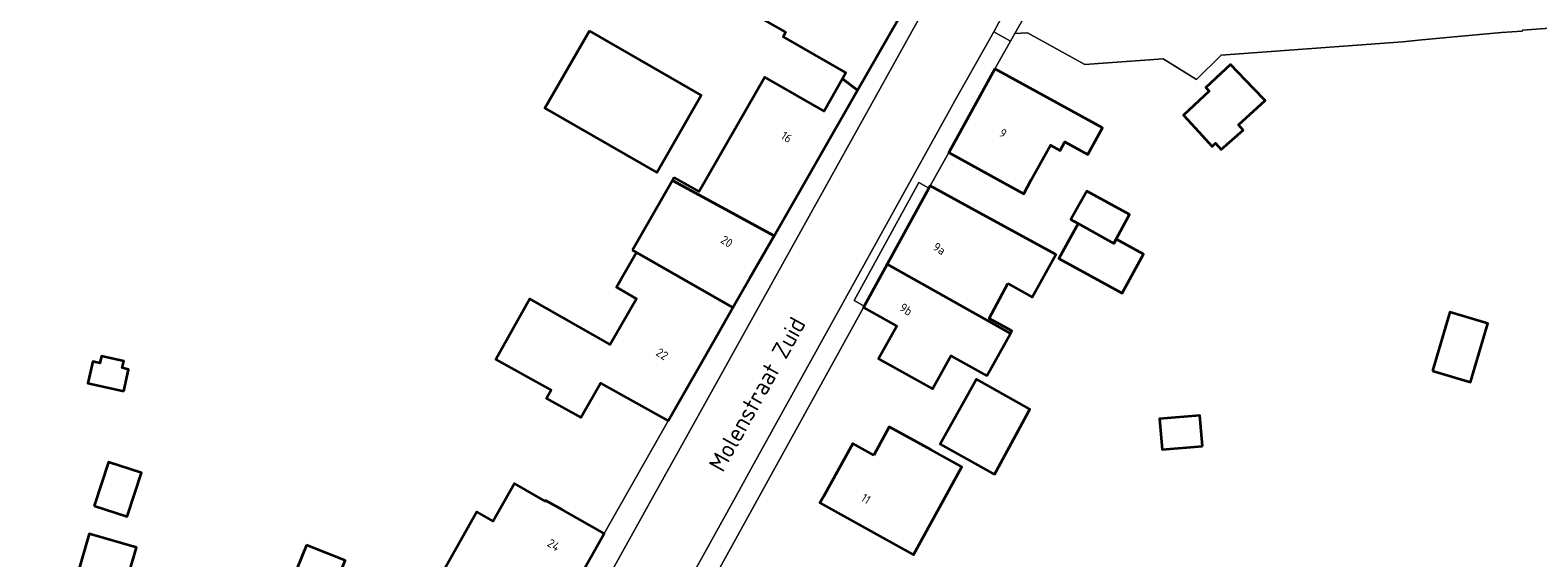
# Model space of a CAD drawing. Extents: x 184422 to 188298, y 343471 to 350189.
# Tile 403 of 513: x 186940 to 187097, y 348994 to 349049. Entities that reach past the tile are written whole.
import ezdxf
from ezdxf.enums import TextEntityAlignment as Align

# ---------------------------------------------------------------- set-up
doc = ezdxf.new("R2010")
doc.units = 0
for name, color, linetype, lineweight in [('B-WA-OG-TERREIN_ERF-GV', 252, 'Continuous', 18), ('B-WA-OG-TOPOGRAFIE-T18', 252, 'Continuous', 18), ('B-WA-VH-VERHARDING_ASFALT-GV', 252, 'Continuous', 18), ('B-WA-VH-VERHARDING_GESLOTEN-GV', 252, 'Continuous', 18), ('B-WA-VH-VERHARDING_OPEN-GV', 252, 'Continuous', 18), ('B-WA-VH-VERHARDING_TEGEL-GV', 252, 'Continuous', 18), ('B-WE-OG-BEBOUWING-GV', 250, 'Continuous', 35), ('B-WE-OG-BEBOUWING-T18', 10, 'Continuous', 18)]:
    doc.layers.add(name, color=color, linetype=linetype, lineweight=lineweight)
doc.styles.add('NLCS-ISO-M1000-T18', font='NLCS-ISO.ttf', dxfattribs={"height": 1.8})
doc.styles.add('NLCS-ISO-M500-T18', font='NLCS-ISO.ttf', dxfattribs={"height": 0.9})

msp = doc.modelspace()

# ---------------------------------------------------------------- linework, layer by layer
at = {"layer": 'B-WA-OG-TERREIN_ERF-GV', "flags": 128}
for points in [[(186982.74, 348992.159), (186986.295, 348998.463), (186988.02, 348997.49), (186990.23, 349001.41), (186993.462, 348999.587), (186993.496, 348999.648), (186995.256, 348998.656), (186999.611, 348996.2), (187006.286, 349007.98), (186999.227, 349011.936), (186997.17, 349008.316), (186993.576, 349010.305), (186994.06, 349011.18), (186988.298, 349014.388), (186991.859, 349020.743), (187000.225, 349015.952), (187002.978, 349020.757), (187000.891, 349021.952), (187001.38, 349022.805), (187002.984, 349025.607), (187002.573, 349025.843), (187006.745, 349033.128), (187006.931, 349033.453), (187009.544, 349031.956), (187016.403, 349043.934), (187022.589, 349040.392), (187024.515, 349043.755), (187024.884, 349044.399), (187018.304, 349048.168), (187018.575, 349048.642), (187011.818, 349052.511)], [(186982.74, 348992.159), (186986.295, 348998.463), (186988.02, 348997.49), (186990.23, 349001.41), (186993.462, 348999.587), (186993.496, 348999.648), (186995.256, 348998.656), (186999.611, 348996.2), (187006.286, 349007.98), (186999.227, 349011.936), (186997.17, 349008.316), (186993.576, 349010.305), (186994.06, 349011.18), (186988.298, 349014.388), (186991.859, 349020.743), (187000.225, 349015.952), (187002.978, 349020.757), (187000.891, 349021.952), (187001.38, 349022.805), (187002.984, 349025.607), (187002.573, 349025.843), (187006.745, 349033.128), (187006.931, 349033.453), (187009.544, 349031.956), (187016.403, 349043.934), (187022.589, 349040.392), (187024.515, 349043.755), (187024.884, 349044.399), (187018.304, 349048.168), (187018.575, 349048.642), (187011.818, 349052.511)], [(186982.74, 348992.159), (186986.295, 348998.463), (186988.02, 348997.49), (186990.23, 349001.41), (186993.462, 348999.587), (186993.496, 348999.648), (186995.256, 348998.656), (186999.611, 348996.2), (187006.286, 349007.98), (186999.227, 349011.936), (186997.17, 349008.316), (186993.576, 349010.305), (186994.06, 349011.18), (186988.298, 349014.388), (186991.859, 349020.743), (187000.225, 349015.952), (187002.978, 349020.757), (187000.891, 349021.952), (187001.38, 349022.805), (187002.984, 349025.607), (187002.573, 349025.843), (187006.745, 349033.128), (187006.931, 349033.453), (187009.544, 349031.956), (187016.403, 349043.934), (187022.589, 349040.392), (187024.515, 349043.755), (187024.884, 349044.399), (187018.304, 349048.168), (187018.575, 349048.642), (187011.818, 349052.511)], [(187102.197, 349049.352), (187095.562, 349048.852), (187095.538, 349048.75), (187093.387, 349048.603), (187088.444, 349048.144), (187085.063, 349047.83), (187083.032, 349047.642), (187064.097, 349046.232), (187061.511, 349043.675), (187058.028, 349045.861), (187049.828, 349045.258), (187043.858, 349048.578), (187042.539, 349048.518), (187042.085, 349047.716), (187040.443, 349044.811), (187044.815, 349042.41), (187051.685, 349038.636), (187050.151, 349035.844), (187047.762, 349037.157), (187047.272, 349036.265), (187046.25, 349036.826), (187044.249, 349033.184), (187043.456, 349031.74), (187039.998, 349033.64), (187035.616, 349036.047), (187033.669, 349032.557)], [(187102.197, 349049.352), (187095.562, 349048.852), (187095.538, 349048.75), (187093.387, 349048.603), (187088.444, 349048.144), (187085.063, 349047.83), (187083.032, 349047.642), (187064.097, 349046.232), (187061.511, 349043.675), (187058.028, 349045.861), (187049.828, 349045.258), (187043.858, 349048.578), (187042.539, 349048.518), (187042.085, 349047.716), (187040.443, 349044.811), (187044.815, 349042.41), (187051.685, 349038.636), (187050.151, 349035.844), (187047.762, 349037.157), (187047.272, 349036.265), (187046.25, 349036.826), (187044.249, 349033.184), (187043.456, 349031.74), (187039.998, 349033.64), (187035.616, 349036.047), (187033.669, 349032.557)], [(187102.197, 349049.352), (187095.562, 349048.852), (187095.538, 349048.75), (187093.387, 349048.603), (187088.444, 349048.144), (187085.063, 349047.83), (187083.032, 349047.642), (187064.097, 349046.232), (187061.511, 349043.675), (187058.028, 349045.861), (187049.828, 349045.258), (187043.858, 349048.578), (187042.539, 349048.518), (187042.085, 349047.716), (187040.443, 349044.811), (187044.815, 349042.41), (187051.685, 349038.636), (187050.151, 349035.844), (187047.762, 349037.157), (187047.272, 349036.265), (187046.25, 349036.826), (187044.249, 349033.184), (187043.456, 349031.74), (187039.998, 349033.64), (187035.616, 349036.047), (187033.669, 349032.557)], [(187033.669, 349032.557), (187038.056, 349030.157), (187046.81, 349025.368), (187044.355, 349020.93), (187041.809, 349022.339), (187039.846, 349018.699), (187042.213, 349017.389), (187042.06, 349017.113), (187039.613, 349012.69), (187035.842, 349014.777), (187033.934, 349011.33), (187028.29, 349014.453), (187030.198, 349017.9), (187026.707, 349019.832), (187015.781, 349000), (187000.43, 348972.137), (187000, 348971.327), (186992.066, 348956.381), (186992.003, 348956.262)], [(187033.669, 349032.557), (187038.056, 349030.157), (187046.81, 349025.368), (187044.355, 349020.93), (187041.809, 349022.339), (187039.846, 349018.699), (187042.213, 349017.389), (187042.06, 349017.113), (187039.613, 349012.69), (187035.842, 349014.777), (187033.934, 349011.33), (187028.29, 349014.453), (187030.198, 349017.9), (187026.707, 349019.832), (187015.781, 349000), (187000.43, 348972.137), (187000, 348971.327), (186992.066, 348956.381), (186992.003, 348956.262)], [(187033.669, 349032.557), (187038.056, 349030.157), (187046.81, 349025.368), (187044.355, 349020.93), (187041.809, 349022.339), (187039.846, 349018.699), (187042.213, 349017.389), (187042.06, 349017.113), (187039.613, 349012.69), (187035.842, 349014.777), (187033.934, 349011.33), (187028.29, 349014.453), (187030.198, 349017.9), (187026.707, 349019.832), (187015.781, 349000), (187000.43, 348972.137), (187000, 348971.327), (186992.066, 348956.381), (186992.003, 348956.262)]]:
    msp.add_lwpolyline(points, dxfattribs=at)
for points in [[(186993.413, 349040.688), (186998.064, 349048.781), (187009.759, 349042.061), (187005.109, 349033.968)], [(186993.413, 349040.688), (186998.064, 349048.781), (187009.759, 349042.061), (187005.109, 349033.968)], [(186993.413, 349040.688), (186998.064, 349048.781), (187009.759, 349042.061), (187005.109, 349033.968)], [(187062.498, 349042.838), (187065.06, 349045.268), (187067.454, 349042.743), (187068.678, 349041.484), (187065.912, 349038.947), (187066.388, 349038.399), (187064.08, 349036.37), (187063.487, 349037.015), (187063.151, 349036.683), (187061.755, 349038.229), (187060.142, 349039.945), (187062.838, 349042.479)], [(187062.498, 349042.838), (187065.06, 349045.268), (187067.454, 349042.743), (187068.678, 349041.484), (187065.912, 349038.947), (187066.388, 349038.399), (187064.08, 349036.37), (187063.487, 349037.015), (187063.151, 349036.683), (187061.755, 349038.229), (187060.142, 349039.945), (187062.838, 349042.479)], [(187062.498, 349042.838), (187065.06, 349045.268), (187067.454, 349042.743), (187068.678, 349041.484), (187065.912, 349038.947), (187066.388, 349038.399), (187064.08, 349036.37), (187063.487, 349037.015), (187063.151, 349036.683), (187061.755, 349038.229), (187060.142, 349039.945), (187062.838, 349042.479)], [(187033.546, 349032.332), (187032.507, 349032.906), (187025.755, 349020.551), (187026.79, 349019.982), (187029.189, 349024.368)], [(187033.546, 349032.332), (187032.507, 349032.906), (187025.755, 349020.551), (187026.79, 349019.982), (187029.189, 349024.368)], [(187033.546, 349032.332), (187032.507, 349032.906), (187025.755, 349020.551), (187026.79, 349019.982), (187029.189, 349024.368)], [(187053.115, 349027.001), (187055.974, 349025.43), (187053.732, 349021.349), (187047.134, 349024.973), (187049.137, 349028.62), (187048.391, 349029.03), (187049.184, 349030.474), (187050.035, 349032.024), (187054.52, 349029.56)], [(187053.115, 349027.001), (187055.974, 349025.43), (187053.732, 349021.349), (187047.134, 349024.973), (187049.137, 349028.62), (187048.391, 349029.03), (187049.184, 349030.474), (187050.035, 349032.024), (187054.52, 349029.56)], [(187053.115, 349027.001), (187055.974, 349025.43), (187053.732, 349021.349), (187047.134, 349024.973), (187049.137, 349028.62), (187048.391, 349029.03), (187049.184, 349030.474), (187050.035, 349032.024), (187054.52, 349029.56)], [(187044.09, 349009.204), (187043.976, 349008.991), (187040.418, 349002.357), (187038.979, 349003.164), (187034.722, 349005.554), (187037.478, 349010.463), (187038.525, 349012.328)], [(187044.09, 349009.204), (187043.976, 349008.991), (187040.418, 349002.357), (187038.979, 349003.164), (187034.722, 349005.554), (187037.478, 349010.463), (187038.525, 349012.328)], [(187044.09, 349009.204), (187043.976, 349008.991), (187040.418, 349002.357), (187038.979, 349003.164), (187034.722, 349005.554), (187037.478, 349010.463), (187038.525, 349012.328)], [(187022.489, 349000), (187025.582, 349005.597), (187027.788, 349004.387), (187029.408, 349007.342), (187033.792, 349004.937), (187036.992, 349003.182), (187031.941, 348993.974), (187026.525, 348996.967), (187022.149, 348999.385)], [(187022.489, 349000), (187025.582, 349005.597), (187027.788, 349004.387), (187029.408, 349007.342), (187033.792, 349004.937), (187036.992, 349003.182), (187031.941, 348993.974), (187026.525, 348996.967), (187022.149, 348999.385)], [(187022.489, 349000), (187025.582, 349005.597), (187027.788, 349004.387), (187029.408, 349007.342), (187033.792, 349004.937), (187036.992, 349003.182), (187031.941, 348993.974), (187026.525, 348996.967), (187022.149, 348999.385)], [(186946.317, 348999.098), (186947.815, 349003.666), (186951.256, 349002.538), (186949.757, 348997.969)], [(186946.317, 348999.098), (186947.815, 349003.666), (186951.256, 349002.538), (186949.757, 348997.969)], [(186946.317, 348999.098), (186947.815, 349003.666), (186951.256, 349002.538), (186949.757, 348997.969)], [(186941.716, 348974.853), (186939.797, 348975.406), (186945.78, 348996.159), (186950.733, 348994.731), (186949.911, 348991.881), (186948.839, 348992.191), (186948.076, 348989.545), (186948.516, 348989.418), (186944.426, 348975.231), (186948.727, 348973.991), (186947.717, 348970.486), (186946.332, 348965.682), (186939.629, 348967.614), (186941.014, 348972.418)], [(186941.716, 348974.853), (186939.797, 348975.406), (186945.78, 348996.159), (186950.733, 348994.731), (186949.911, 348991.881), (186948.839, 348992.191), (186948.076, 348989.545), (186948.516, 348989.418), (186944.426, 348975.231), (186948.727, 348973.991), (186947.717, 348970.486), (186946.332, 348965.682), (186939.629, 348967.614), (186941.014, 348972.418)], [(186941.716, 348974.853), (186939.797, 348975.406), (186945.78, 348996.159), (186950.733, 348994.731), (186949.911, 348991.881), (186948.839, 348992.191), (186948.076, 348989.545), (186948.516, 348989.418), (186944.426, 348975.231), (186948.727, 348973.991), (186947.717, 348970.486), (186946.332, 348965.682), (186939.629, 348967.614), (186941.014, 348972.418)]]:
    msp.add_lwpolyline(points, close=True, dxfattribs=at)
at = {"layer": 'B-WA-VH-VERHARDING_ASFALT-GV', "flags": 128}
msp.add_lwpolyline([(187045.139, 349053.121), (187042.539, 349048.518), (187043.858, 349048.578), (187049.828, 349045.258), (187058.028, 349045.861), (187061.511, 349043.675), (187064.097, 349046.232), (187083.032, 349047.642), (187085.063, 349047.83), (187088.444, 349048.144), (187093.387, 349048.603), (187095.538, 349048.75), (187095.562, 349048.852), (187102.197, 349049.352)], dxfattribs=at)
msp.add_lwpolyline([(187045.139, 349053.121), (187042.539, 349048.518), (187043.858, 349048.578), (187049.828, 349045.258), (187058.028, 349045.861), (187061.511, 349043.675), (187064.097, 349046.232), (187083.032, 349047.642), (187085.063, 349047.83), (187088.444, 349048.144), (187093.387, 349048.603), (187095.538, 349048.75), (187095.562, 349048.852), (187102.197, 349049.352)], dxfattribs=at)
msp.add_lwpolyline([(187045.139, 349053.121), (187042.539, 349048.518), (187043.858, 349048.578), (187049.828, 349045.258), (187058.028, 349045.861), (187061.511, 349043.675), (187064.097, 349046.232), (187083.032, 349047.642), (187085.063, 349047.83), (187088.444, 349048.144), (187093.387, 349048.603), (187095.538, 349048.75), (187095.562, 349048.852), (187102.197, 349049.352)], dxfattribs=at)
at = {"layer": 'B-WA-VH-VERHARDING_GESLOTEN-GV', "flags": 128}
msp.add_lwpolyline([(187034.868, 349054.324), (187008.559, 349006.925), (187004.715, 349000), (187000, 348991.507), (186994.326, 348981.286), (186984.314, 348963.648), (186991.327, 348959.905), (187000, 348975.881), (187001.06, 348977.834), (187013.327, 349000), (187015.122, 349003.244), (187036.447, 349041.756), (187040.317, 349048.678), (187041.388, 349050.632), (187040.987, 349050.379)], dxfattribs=at)
msp.add_lwpolyline([(187034.868, 349054.324), (187008.559, 349006.925), (187004.715, 349000), (187000, 348991.507), (186994.326, 348981.286), (186984.314, 348963.648), (186991.327, 348959.905), (187000, 348975.881), (187001.06, 348977.834), (187013.327, 349000), (187015.122, 349003.244), (187036.447, 349041.756), (187040.317, 349048.678), (187041.388, 349050.632), (187040.987, 349050.379)], dxfattribs=at)
msp.add_lwpolyline([(187034.868, 349054.324), (187008.559, 349006.925), (187004.715, 349000), (187000, 348991.507), (186994.326, 348981.286), (186984.314, 348963.648), (186991.327, 348959.905), (187000, 348975.881), (187001.06, 348977.834), (187013.327, 349000), (187015.122, 349003.244), (187036.447, 349041.756), (187040.317, 349048.678), (187041.388, 349050.632), (187040.987, 349050.379)], dxfattribs=at)
at = {"layer": 'B-WA-VH-VERHARDING_OPEN-GV', "flags": 128}
msp.add_lwpolyline([(187040.317, 349048.678), (187042.085, 349047.716), (187042.539, 349048.518), (187045.139, 349053.121), (187045.726, 349054.158), (187043.879, 349055.176), (187041.388, 349050.632)], close=True, dxfattribs=at)
msp.add_lwpolyline([(187040.317, 349048.678), (187042.085, 349047.716), (187042.539, 349048.518), (187045.139, 349053.121), (187045.726, 349054.158), (187043.879, 349055.176), (187041.388, 349050.632)], close=True, dxfattribs=at)
msp.add_lwpolyline([(187040.317, 349048.678), (187042.085, 349047.716), (187042.539, 349048.518), (187045.139, 349053.121), (187045.726, 349054.158), (187043.879, 349055.176), (187041.388, 349050.632)], close=True, dxfattribs=at)
at = {"layer": 'B-WA-VH-VERHARDING_TEGEL-GV', "flags": 128}
for points in [[(187017.375, 349027.344), (187014.809, 349022.863), (187013.073, 349019.832), (187011.411, 349016.93), (187006.286, 349007.98), (186999.611, 348996.2), (186995.421, 348988.77), (186991.971, 348982.725), (186988.461, 348976.507), (186980.565, 348962.766), (186983.014, 348961.359), (186984.314, 348963.648), (186994.326, 348981.286), (187000, 348991.507), (187004.715, 349000), (187008.559, 349006.925), (187034.868, 349054.324), (187033.329, 349055.205), (187031.339, 349051.731), (187026.102, 349042.585)], [(187017.375, 349027.344), (187014.809, 349022.863), (187013.073, 349019.832), (187011.411, 349016.93), (187006.286, 349007.98), (186999.611, 348996.2), (186995.421, 348988.77), (186991.971, 348982.725), (186988.461, 348976.507), (186980.565, 348962.766), (186983.014, 348961.359), (186984.314, 348963.648), (186994.326, 348981.286), (187000, 348991.507), (187004.715, 349000), (187008.559, 349006.925), (187034.868, 349054.324), (187033.329, 349055.205), (187031.339, 349051.731), (187026.102, 349042.585)], [(187017.375, 349027.344), (187014.809, 349022.863), (187013.073, 349019.832), (187011.411, 349016.93), (187006.286, 349007.98), (186999.611, 348996.2), (186995.421, 348988.77), (186991.971, 348982.725), (186988.461, 348976.507), (186980.565, 348962.766), (186983.014, 348961.359), (186984.314, 348963.648), (186994.326, 348981.286), (187000, 348991.507), (187004.715, 349000), (187008.559, 349006.925), (187034.868, 349054.324), (187033.329, 349055.205), (187031.339, 349051.731), (187026.102, 349042.585)], [(187035.616, 349036.047), (187040.433, 349044.817), (187040.443, 349044.811), (187042.085, 349047.716), (187040.317, 349048.678), (187036.447, 349041.756), (187015.122, 349003.244), (187013.327, 349000), (187001.06, 348977.834), (187000, 348975.881), (186991.327, 348959.905), (186990.008, 348957.474), (186992.066, 348956.381), (187000, 348971.327), (187000.43, 348972.137), (187015.781, 349000), (187026.707, 349019.832), (187026.79, 349019.982), (187025.755, 349020.551), (187032.507, 349032.906), (187033.546, 349032.332), (187033.669, 349032.557)], [(187035.616, 349036.047), (187040.433, 349044.817), (187040.443, 349044.811), (187042.085, 349047.716), (187040.317, 349048.678), (187036.447, 349041.756), (187015.122, 349003.244), (187013.327, 349000), (187001.06, 348977.834), (187000, 348975.881), (186991.327, 348959.905), (186990.008, 348957.474), (186992.066, 348956.381), (187000, 348971.327), (187000.43, 348972.137), (187015.781, 349000), (187026.707, 349019.832), (187026.79, 349019.982), (187025.755, 349020.551), (187032.507, 349032.906), (187033.546, 349032.332), (187033.669, 349032.557)], [(187035.616, 349036.047), (187040.433, 349044.817), (187040.443, 349044.811), (187042.085, 349047.716), (187040.317, 349048.678), (187036.447, 349041.756), (187015.122, 349003.244), (187013.327, 349000), (187001.06, 348977.834), (187000, 348975.881), (186991.327, 348959.905), (186990.008, 348957.474), (186992.066, 348956.381), (187000, 348971.327), (187000.43, 348972.137), (187015.781, 349000), (187026.707, 349019.832), (187026.79, 349019.982), (187025.755, 349020.551), (187032.507, 349032.906), (187033.546, 349032.332), (187033.669, 349032.557)]]:
    msp.add_lwpolyline(points, close=True, dxfattribs=at)
at = {"layer": 'B-WE-OG-BEBOUWING-GV', "flags": 128}
for points in [[(187019.944, 349051.078), (187013.207, 349054.936), (187011.818, 349052.511), (187018.575, 349048.642), (187018.304, 349048.168), (187024.884, 349044.399), (187024.515, 349043.755), (187026.102, 349042.585), (187031.339, 349051.731), (187022.922, 349056.4), (187020.787, 349052.55)], [(187019.944, 349051.078), (187013.207, 349054.936), (187011.818, 349052.511), (187018.575, 349048.642), (187018.304, 349048.168), (187024.884, 349044.399), (187024.515, 349043.755), (187026.102, 349042.585), (187031.339, 349051.731), (187022.922, 349056.4), (187020.787, 349052.55)], [(187019.944, 349051.078), (187013.207, 349054.936), (187011.818, 349052.511), (187018.575, 349048.642), (187018.304, 349048.168), (187024.884, 349044.399), (187024.515, 349043.755), (187026.102, 349042.585), (187031.339, 349051.731), (187022.922, 349056.4), (187020.787, 349052.55)], [(186998.064, 349048.781), (186993.413, 349040.688), (187005.109, 349033.968), (187009.759, 349042.061)], [(186998.064, 349048.781), (186993.413, 349040.688), (187005.109, 349033.968), (187009.759, 349042.061)], [(186998.064, 349048.781), (186993.413, 349040.688), (187005.109, 349033.968), (187009.759, 349042.061)], [(187067.454, 349042.743), (187065.06, 349045.268), (187062.498, 349042.838), (187062.838, 349042.479), (187060.142, 349039.945), (187061.755, 349038.229), (187063.151, 349036.683), (187063.487, 349037.015), (187064.08, 349036.37), (187066.388, 349038.399), (187065.912, 349038.947), (187068.678, 349041.484)], [(187067.454, 349042.743), (187065.06, 349045.268), (187062.498, 349042.838), (187062.838, 349042.479), (187060.142, 349039.945), (187061.755, 349038.229), (187063.151, 349036.683), (187063.487, 349037.015), (187064.08, 349036.37), (187066.388, 349038.399), (187065.912, 349038.947), (187068.678, 349041.484)], [(187067.454, 349042.743), (187065.06, 349045.268), (187062.498, 349042.838), (187062.838, 349042.479), (187060.142, 349039.945), (187061.755, 349038.229), (187063.151, 349036.683), (187063.487, 349037.015), (187064.08, 349036.37), (187066.388, 349038.399), (187065.912, 349038.947), (187068.678, 349041.484)], [(187006.931, 349033.453), (187006.745, 349033.128), (187017.375, 349027.344), (187026.102, 349042.585), (187024.515, 349043.755), (187022.589, 349040.392), (187016.403, 349043.934), (187009.544, 349031.956)], [(187006.931, 349033.453), (187006.745, 349033.128), (187017.375, 349027.344), (187026.102, 349042.585), (187024.515, 349043.755), (187022.589, 349040.392), (187016.403, 349043.934), (187009.544, 349031.956)], [(187006.931, 349033.453), (187006.745, 349033.128), (187017.375, 349027.344), (187026.102, 349042.585), (187024.515, 349043.755), (187022.589, 349040.392), (187016.403, 349043.934), (187009.544, 349031.956)], [(187040.433, 349044.817), (187035.616, 349036.047), (187039.998, 349033.64), (187043.456, 349031.74), (187044.249, 349033.184), (187046.25, 349036.826), (187047.272, 349036.265), (187047.762, 349037.157), (187050.151, 349035.844), (187051.685, 349038.636), (187044.815, 349042.41), (187040.443, 349044.811)], [(187040.433, 349044.817), (187035.616, 349036.047), (187039.998, 349033.64), (187043.456, 349031.74), (187044.249, 349033.184), (187046.25, 349036.826), (187047.272, 349036.265), (187047.762, 349037.157), (187050.151, 349035.844), (187051.685, 349038.636), (187044.815, 349042.41), (187040.443, 349044.811)], [(187040.433, 349044.817), (187035.616, 349036.047), (187039.998, 349033.64), (187043.456, 349031.74), (187044.249, 349033.184), (187046.25, 349036.826), (187047.272, 349036.265), (187047.762, 349037.157), (187050.151, 349035.844), (187051.685, 349038.636), (187044.815, 349042.41), (187040.443, 349044.811)], [(187002.573, 349025.843), (187002.984, 349025.607), (187013.073, 349019.832), (187014.809, 349022.863), (187017.375, 349027.344), (187006.745, 349033.128)], [(187002.573, 349025.843), (187002.984, 349025.607), (187013.073, 349019.832), (187014.809, 349022.863), (187017.375, 349027.344), (187006.745, 349033.128)], [(187002.573, 349025.843), (187002.984, 349025.607), (187013.073, 349019.832), (187014.809, 349022.863), (187017.375, 349027.344), (187006.745, 349033.128)], [(187041.809, 349022.339), (187044.355, 349020.93), (187046.81, 349025.368), (187038.056, 349030.157), (187033.669, 349032.557), (187033.546, 349032.332), (187029.189, 349024.368), (187042.06, 349017.113), (187042.213, 349017.389), (187039.846, 349018.699)], [(187041.809, 349022.339), (187044.355, 349020.93), (187046.81, 349025.368), (187038.056, 349030.157), (187033.669, 349032.557), (187033.546, 349032.332), (187029.189, 349024.368), (187042.06, 349017.113), (187042.213, 349017.389), (187039.846, 349018.699)], [(187041.809, 349022.339), (187044.355, 349020.93), (187046.81, 349025.368), (187038.056, 349030.157), (187033.669, 349032.557), (187033.546, 349032.332), (187029.189, 349024.368), (187042.06, 349017.113), (187042.213, 349017.389), (187039.846, 349018.699)], [(187049.137, 349028.62), (187052.864, 349026.544), (187053.115, 349027.001), (187054.52, 349029.56), (187050.035, 349032.024), (187049.184, 349030.474), (187048.391, 349029.03)], [(187049.137, 349028.62), (187052.864, 349026.544), (187053.115, 349027.001), (187054.52, 349029.56), (187050.035, 349032.024), (187049.184, 349030.474), (187048.391, 349029.03)], [(187049.137, 349028.62), (187052.864, 349026.544), (187053.115, 349027.001), (187054.52, 349029.56), (187050.035, 349032.024), (187049.184, 349030.474), (187048.391, 349029.03)], [(187052.864, 349026.544), (187049.137, 349028.62), (187047.134, 349024.973), (187053.732, 349021.349), (187055.974, 349025.43), (187053.115, 349027.001)], [(187052.864, 349026.544), (187049.137, 349028.62), (187047.134, 349024.973), (187053.732, 349021.349), (187055.974, 349025.43), (187053.115, 349027.001)], [(187052.864, 349026.544), (187049.137, 349028.62), (187047.134, 349024.973), (187053.732, 349021.349), (187055.974, 349025.43), (187053.115, 349027.001)], [(187006.286, 349007.98), (187011.411, 349016.93), (187013.073, 349019.832), (187002.984, 349025.607), (187001.38, 349022.805), (187000.891, 349021.952), (187002.978, 349020.757), (187000.225, 349015.952), (186991.859, 349020.743), (186988.298, 349014.388), (186994.06, 349011.18), (186993.576, 349010.305), (186997.17, 349008.316), (186999.227, 349011.936)], [(187006.286, 349007.98), (187011.411, 349016.93), (187013.073, 349019.832), (187002.984, 349025.607), (187001.38, 349022.805), (187000.891, 349021.952), (187002.978, 349020.757), (187000.225, 349015.952), (186991.859, 349020.743), (186988.298, 349014.388), (186994.06, 349011.18), (186993.576, 349010.305), (186997.17, 349008.316), (186999.227, 349011.936)], [(187006.286, 349007.98), (187011.411, 349016.93), (187013.073, 349019.832), (187002.984, 349025.607), (187001.38, 349022.805), (187000.891, 349021.952), (187002.978, 349020.757), (187000.225, 349015.952), (186991.859, 349020.743), (186988.298, 349014.388), (186994.06, 349011.18), (186993.576, 349010.305), (186997.17, 349008.316), (186999.227, 349011.936)], [(187039.613, 349012.69), (187042.06, 349017.113), (187029.189, 349024.368), (187026.79, 349019.982), (187026.707, 349019.832), (187030.198, 349017.9), (187028.29, 349014.453), (187033.934, 349011.33), (187035.842, 349014.777)], [(187039.613, 349012.69), (187042.06, 349017.113), (187029.189, 349024.368), (187026.79, 349019.982), (187026.707, 349019.832), (187030.198, 349017.9), (187028.29, 349014.453), (187033.934, 349011.33), (187035.842, 349014.777)], [(187039.613, 349012.69), (187042.06, 349017.113), (187029.189, 349024.368), (187026.79, 349019.982), (187026.707, 349019.832), (187030.198, 349017.9), (187028.29, 349014.453), (187033.934, 349011.33), (187035.842, 349014.777)], [(187086.185, 349013.201), (187090.158, 349012.037), (187091.954, 349018.169), (187087.982, 349019.333)], [(187086.185, 349013.201), (187090.158, 349012.037), (187091.954, 349018.169), (187087.982, 349019.333)], [(187086.185, 349013.201), (187090.158, 349012.037), (187091.954, 349018.169), (187087.982, 349019.333)], [(186949.414, 349011.081), (186949.921, 349013.362), (186949.254, 349013.51), (186949.416, 349014.237), (186947.089, 349014.755), (186946.926, 349014.023), (186946.165, 349014.192), (186945.659, 349011.917)], [(186949.414, 349011.081), (186949.921, 349013.362), (186949.254, 349013.51), (186949.416, 349014.237), (186947.089, 349014.755), (186946.926, 349014.023), (186946.165, 349014.192), (186945.659, 349011.917)], [(186949.414, 349011.081), (186949.921, 349013.362), (186949.254, 349013.51), (186949.416, 349014.237), (186947.089, 349014.755), (186946.926, 349014.023), (186946.165, 349014.192), (186945.659, 349011.917)], [(187040.418, 349002.357), (187043.976, 349008.991), (187044.09, 349009.204), (187038.525, 349012.328), (187037.478, 349010.463), (187034.722, 349005.554), (187038.979, 349003.164)], [(187040.418, 349002.357), (187043.976, 349008.991), (187044.09, 349009.204), (187038.525, 349012.328), (187037.478, 349010.463), (187034.722, 349005.554), (187038.979, 349003.164)], [(187040.418, 349002.357), (187043.976, 349008.991), (187044.09, 349009.204), (187038.525, 349012.328), (187037.478, 349010.463), (187034.722, 349005.554), (187038.979, 349003.164)], [(187027.788, 349004.387), (187025.582, 349005.597), (187022.489, 349000), (187022.149, 348999.385), (187026.525, 348996.967), (187031.941, 348993.974), (187036.992, 349003.182), (187033.792, 349004.937), (187029.408, 349007.342)], [(187027.788, 349004.387), (187025.582, 349005.597), (187022.489, 349000), (187022.149, 348999.385), (187026.525, 348996.967), (187031.941, 348993.974), (187036.992, 349003.182), (187033.792, 349004.937), (187029.408, 349007.342)], [(187027.788, 349004.387), (187025.582, 349005.597), (187022.489, 349000), (187022.149, 348999.385), (187026.525, 348996.967), (187031.941, 348993.974), (187036.992, 349003.182), (187033.792, 349004.937), (187029.408, 349007.342)], [(187062.151, 349005.325), (187061.875, 349008.535), (187057.658, 349008.172), (187057.935, 349004.962)], [(187062.151, 349005.325), (187061.875, 349008.535), (187057.658, 349008.172), (187057.935, 349004.962)], [(187062.151, 349005.325), (187061.875, 349008.535), (187057.658, 349008.172), (187057.935, 349004.962)], [(186946.317, 348999.098), (186949.757, 348997.969), (186951.256, 349002.538), (186947.815, 349003.666)], [(186946.317, 348999.098), (186949.757, 348997.969), (186951.256, 349002.538), (186947.815, 349003.666)], [(186946.317, 348999.098), (186949.757, 348997.969), (186951.256, 349002.538), (186947.815, 349003.666)], [(186982.74, 348992.159), (186982.557, 348991.834), (186986.897, 348989.33), (186986.961, 348989.442), (186987.945, 348988.887), (186989.698, 348991.997), (186995.421, 348988.77), (186999.611, 348996.2), (186995.256, 348998.656), (186993.496, 348999.648), (186993.462, 348999.587), (186990.23, 349001.41), (186988.02, 348997.49), (186986.295, 348998.463)], [(186982.74, 348992.159), (186982.557, 348991.834), (186986.897, 348989.33), (186986.961, 348989.442), (186987.945, 348988.887), (186989.698, 348991.997), (186995.421, 348988.77), (186999.611, 348996.2), (186995.256, 348998.656), (186993.496, 348999.648), (186993.462, 348999.587), (186990.23, 349001.41), (186988.02, 348997.49), (186986.295, 348998.463)], [(186982.74, 348992.159), (186982.557, 348991.834), (186986.897, 348989.33), (186986.961, 348989.442), (186987.945, 348988.887), (186989.698, 348991.997), (186995.421, 348988.77), (186999.611, 348996.2), (186995.256, 348998.656), (186993.496, 348999.648), (186993.462, 348999.587), (186990.23, 349001.41), (186988.02, 348997.49), (186986.295, 348998.463)], [(186941.716, 348974.853), (186941.014, 348972.418), (186939.629, 348967.614), (186946.332, 348965.682), (186947.717, 348970.486), (186948.727, 348973.991), (186944.426, 348975.231), (186948.516, 348989.418), (186948.076, 348989.545), (186948.839, 348992.191), (186949.911, 348991.881), (186950.733, 348994.731), (186945.78, 348996.159), (186939.797, 348975.406)], [(186941.716, 348974.853), (186941.014, 348972.418), (186939.629, 348967.614), (186946.332, 348965.682), (186947.717, 348970.486), (186948.727, 348973.991), (186944.426, 348975.231), (186948.516, 348989.418), (186948.076, 348989.545), (186948.839, 348992.191), (186949.911, 348991.881), (186950.733, 348994.731), (186945.78, 348996.159), (186939.797, 348975.406)], [(186941.716, 348974.853), (186941.014, 348972.418), (186939.629, 348967.614), (186946.332, 348965.682), (186947.717, 348970.486), (186948.727, 348973.991), (186944.426, 348975.231), (186948.516, 348989.418), (186948.076, 348989.545), (186948.839, 348992.191), (186949.911, 348991.881), (186950.733, 348994.731), (186945.78, 348996.159), (186939.797, 348975.406)], [(186968.499, 348994.966), (186967.026, 348991.288), (186971.059, 348989.673), (186972.531, 348993.352)], [(186968.499, 348994.966), (186967.026, 348991.288), (186971.059, 348989.673), (186972.531, 348993.352)], [(186968.499, 348994.966), (186967.026, 348991.288), (186971.059, 348989.673), (186972.531, 348993.352)]]:
    msp.add_lwpolyline(points, close=True, dxfattribs=at)

# ---------------------------------------------------------------- texts
at = {"layer": 'B-WA-OG-TOPOGRAFIE-T18', "style": 'NLCS-ISO-M1000-T18'}
msp.add_text('Molenstraat Zuid', height=1.8, rotation=60.9, dxfattribs=at).set_placement((187015.594, 349010.774), align=Align.MIDDLE)
msp.add_text('Molenstraat Zuid', height=1.8, rotation=60.9, dxfattribs=at).set_placement((187015.594, 349010.774), align=Align.MIDDLE)
msp.add_text('Molenstraat Zuid', height=1.8, rotation=60.9, dxfattribs=at).set_placement((187015.594, 349010.774), align=Align.MIDDLE)
at = {"layer": 'B-WE-OG-BEBOUWING-T18', "style": 'NLCS-ISO-M500-T18'}
for s, p in [('9', (187041.294, 349038.077)), ('9', (187041.294, 349038.077)), ('9', (187041.294, 349038.077)), ('16', (187018.675, 349037.664)), ('16', (187018.675, 349037.664)), ('16', (187018.675, 349037.664)), ('20', (187012.425, 349026.749)), ('20', (187012.425, 349026.749)), ('20', (187012.425, 349026.749)), ('9a', (187034.639, 349025.996)), ('9a', (187034.639, 349025.996)), ('9a', (187034.639, 349025.996)), ('9b', (187031.162, 349019.64)), ('9b', (187031.162, 349019.64)), ('9b', (187031.162, 349019.64)), ('22', (187005.675, 349014.963)), ('22', (187005.675, 349014.963)), ('22', (187005.675, 349014.963)), ('11', (187026.963, 348999.827)), ('11', (187026.963, 348999.827)), ('11', (187026.963, 348999.827)), ('24', (186994.337, 348994.991)), ('24', (186994.337, 348994.991)), ('24', (186994.337, 348994.991))]:
    msp.add_text(s, height=0.9, rotation=327.1, dxfattribs=at).set_placement(p, align=Align.MIDDLE)

doc.saveas('drawing.dxf')
